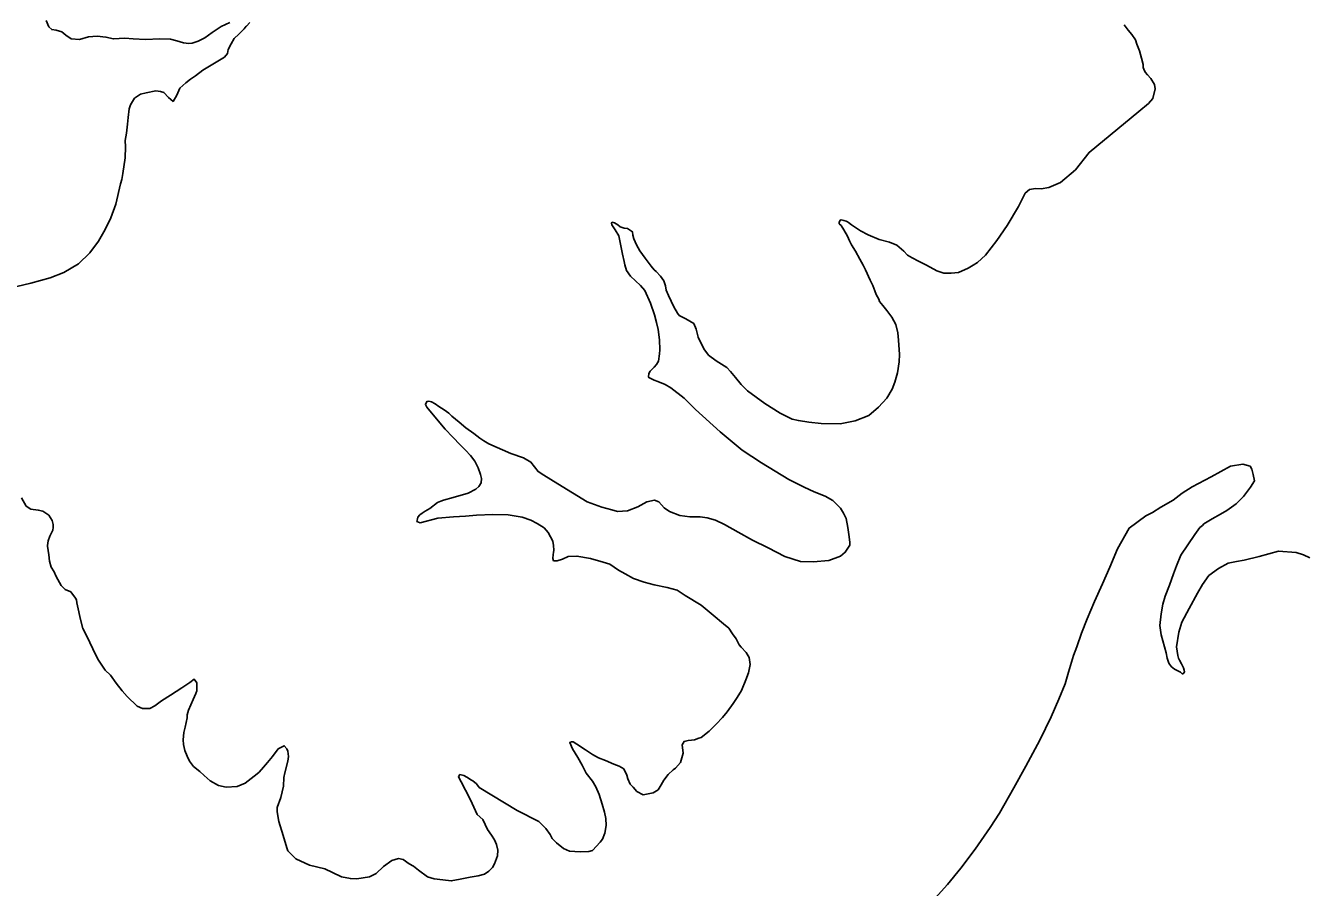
# Model space of a CAD drawing. Extents: x -83719 to 153526, y -11835 to 11446.
# Drawn here: x 13238.3 to 13421.4, y 1160.4 to 1283.5 of the extents above; entities that cross this region are included whole.
import ezdxf

# ---------------------------------------------------------------- set-up
doc = ezdxf.new("R2010")
doc.units = 0
doc.layers.add('Level 9', color=7, linetype='Continuous')

msp = doc.modelspace()

# ---------------------------------------------------------------- linework, layer by layer
at = {"layer": 'Level 9'}
for points in [[(13237.08, 1246.24), (13239.07, 1246.7), (13241.85, 1247.49), (13243.8, 1248.25), (13245.89, 1249.49), (13247.48, 1251.04), (13248.73, 1252.72), (13249.68, 1254.39), (13250.49, 1256.02), (13251.2, 1258.01), (13251.88, 1260.9), (13252.06, 1261.51), (13252.2, 1262.35), (13252.56, 1264.6), (13252.58, 1266.2), (13252.55, 1267.1), (13252.75, 1268.15), (13252.88, 1269.42), (13252.98, 1270.36), (13253.11, 1271.6), (13253.32, 1272.2), (13253.86, 1273.12), (13254.71, 1273.72), (13255.54, 1273.91), (13256.9, 1274.16), (13257.6, 1274.08), (13258.07, 1273.93), (13258.73, 1273.21), (13259.38, 1272.67), (13259.92, 1273.55), (13260.36, 1274.57), (13261.2, 1275.33), (13261.89, 1275.82), (13262.57, 1276.31), (13263.62, 1277.11), (13264.83, 1277.85), (13265.78, 1278.41), (13266.7, 1278.98), (13267.15, 1279.49), (13267.26, 1280.1), (13267.67, 1280.88), (13268.11, 1281.66), (13268.76, 1282.28), (13269.51, 1283.01), (13269.83, 1283.39), (13269.86, 1283.42), (13270.34, 1283.94)], [(13267.47, 1283.95), (13266.26, 1283.37), (13264.95, 1282.5), (13263.9, 1281.76), (13262.95, 1281.26), (13262.09, 1280.97), (13261.62, 1280.95), (13260.89, 1281.03), (13259.91, 1281.33), (13259, 1281.54), (13257.5, 1281.59), (13255.43, 1281.52), (13253.69, 1281.6), (13252.49, 1281.7), (13250.85, 1281.58), (13249.78, 1281.84), (13248.54, 1282), (13247.31, 1281.9), (13246.02, 1281.49), (13244.84, 1281.62), (13244.06, 1282.13), (13243.48, 1282.58), (13242.7, 1282.82), (13242.06, 1282.93), (13241.65, 1283.32), (13241.26, 1284.21)], [(13395.19, 1283.61), (13395.75, 1282.83), (13396.27, 1282.21), (13396.79, 1281.46), (13397.01, 1280.83), (13397.38, 1279.88), (13397.68, 1278.85), (13397.9, 1277.96), (13397.92, 1277.52), (13397.99, 1277.29), (13398.21, 1276.86), (13398.52, 1276.47), (13399, 1275.92), (13399.53, 1275.1), (13399.62, 1274.44), (13399.29, 1273.06), (13398.65, 1272.37), (13397.28, 1271.22), (13390.19, 1265.39), (13388.23, 1262.88), (13386.12, 1261.11), (13384.44, 1260.36), (13383.34, 1260.16), (13382.54, 1260.23), (13381.68, 1260.1), (13381.06, 1259.55), (13380.12, 1257.68), (13378.47, 1254.96), (13377, 1252.81), (13375.4, 1250.72), (13374.26, 1249.65), (13373.64, 1249.29), (13372.92, 1248.84), (13371.54, 1248.22), (13370.5, 1248.16)], [(13370.5, 1248.16), (13369.43, 1248.16), (13368.46, 1248.49), (13366.99, 1249.28), (13365.81, 1249.84), (13364.92, 1250.35), (13364.24, 1250.73), (13363.73, 1251.28), (13362.73, 1252.15), (13361.68, 1252.59), (13360.2, 1252.94), (13358.64, 1253.62), (13357.56, 1254.19), (13356.84, 1254.64), (13356.26, 1255.02), (13355.82, 1255.37), (13355.68, 1255.47), (13355.48, 1255.56), (13355.17, 1255.65), (13354.8, 1255.74), (13354.64, 1255.7), (13354.48, 1255.39), (13354.52, 1255.2), (13354.76, 1254.97), (13355.15, 1254.35), (13355.68, 1253.43), (13355.97, 1252.77), (13356.28, 1252.21), (13356.85, 1251.26), (13357.45, 1250.15), (13357.91, 1249.26), (13358.27, 1248.6), (13358.92, 1247.15), (13359.31, 1246.36), (13359.6, 1245.61), (13359.78, 1245.11), (13360.14, 1244.42), (13360.28, 1244.09), (13360.73, 1243.54), (13361.29, 1242.79), (13362.02, 1241.88), (13362.59, 1240.82), (13362.89, 1239.6), (13362.99, 1238.57), (13363.12, 1236.53), (13363.06, 1235.46), (13362.81, 1233.92), (13362.45, 1232.57), (13362.05, 1231.56), (13361.29, 1230.3), (13360.12, 1229.02), (13358.73, 1227.84), (13356.78, 1227.05), (13354.66, 1226.64), (13351.95, 1226.69), (13350.18, 1226.87), (13348.67, 1227.09), (13347.79, 1227.29), (13346.09, 1228.17), (13343.88, 1229.54), (13341.42, 1231.33), (13340.49, 1232.24), (13339.69, 1233.25), (13338.96, 1234.09), (13338.44, 1234.68), (13336.95, 1235.6), (13335.85, 1236.43), (13335.19, 1237.34), (13334.37, 1238.99), (13334.06, 1240.15), (13333.74, 1240.94), (13332.58, 1241.6), (13331.67, 1242.08), (13331.39, 1242.43), (13330.89, 1243.32), (13330.14, 1244.97), (13329.81, 1245.72), (13329.69, 1246.35), (13329.44, 1247.05), (13328.98, 1247.73), (13328.36, 1248.38), (13328.09, 1248.61), (13327.64, 1249.16), (13326.8, 1250.27), (13326.03, 1251.35), (13325.54, 1252.17), (13325.17, 1253.06), (13325.02, 1253.59), (13324.98, 1254.05), (13324.29, 1254.53), (13323.79, 1254.58), (13323.22, 1254.76), (13322.88, 1255.02), (13322.43, 1255.31), (13322.1, 1255.4), (13322, 1255.26), (13322.04, 1255.03), (13322.53, 1254.34), (13323.03, 1253.46), (13323.34, 1252.06), (13323.58, 1250.83)], [(13323.58, 1250.83), (13323.81, 1249.81), (13323.89, 1249.31), (13324.15, 1248.52), (13324.68, 1247.73), (13326.15, 1246.37), (13326.74, 1245.66), (13327.54, 1243.85), (13328.12, 1242.2), (13328.42, 1241.1), (13328.66, 1240.08), (13328.84, 1238.61), (13328.88, 1237.21), (13328.83, 1236.61), (13328.7, 1235.57), (13328.41, 1235.09), (13328.06, 1234.71), (13327.67, 1234.3), (13327.51, 1234.16), (13327.32, 1233.82), (13327.27, 1233.35), (13327.31, 1233.22), (13328.08, 1232.84), (13328.62, 1232.69), (13329.67, 1232.26), (13330.46, 1231.75), (13332.37, 1230.27), (13333.99, 1228.69), (13337.5, 1225.5), (13340.65, 1222.89), (13343.42, 1221.04), (13347.3, 1218.69), (13349.5, 1217.56), (13350.93, 1216.91), (13352.51, 1216.29), (13353.57, 1215.69), (13354.67, 1214.59), (13355.13, 1213.87), (13355.52, 1213.11), (13355.73, 1211.82), (13355.94, 1210.49), (13356.03, 1209.69), (13356.01, 1209.29), (13355.37, 1208.3), (13354.69, 1207.71), (13353.04, 1207.12), (13350.77, 1206.92), (13348.97, 1206.96), (13346.74, 1207.69), (13344.37, 1208.92), (13342.1, 1210.01), (13340.09, 1211.15), (13338.12, 1212.26), (13336.86, 1212.85), (13335.65, 1213.21), (13334.64, 1213.35), (13333.18, 1213.37), (13331.73, 1213.52), (13330.28, 1214.11), (13329.53, 1214.62), (13328.73, 1215.5), (13328.13, 1215.74), (13327.03, 1215.51), (13325.75, 1214.77), (13324.27, 1214.19), (13322.84, 1214.11), (13322.03, 1214.35), (13320.61, 1214.74), (13318.52, 1215.47), (13314.33, 1218.08), (13312.32, 1219.31), (13311.5, 1219.82), (13310.49, 1221.16), (13309.44, 1221.76), (13307.62, 1222.37), (13304.47, 1223.77), (13303.75, 1224.18), (13303.17, 1224.6), (13302.35, 1225.24), (13301.19, 1226.07), (13300.23, 1226.88), (13299.2, 1227.71), (13298.75, 1228.13), (13298.1, 1228.61), (13297.35, 1229.12), (13296.81, 1229.47), (13296.26, 1229.76), (13295.89, 1229.85), (13295.6, 1229.8), (13295.41, 1229.4), (13295.62, 1229), (13296.98, 1227.34), (13298.22, 1225.88), (13299.33, 1224.71), (13300.36, 1223.64), (13301.12, 1222.86), (13301.85, 1222.09), (13302.48, 1221.3), (13302.97, 1220.35), (13303.3, 1219.39), (13303.42, 1218.8)], [(13406.37, 1203.68), (13405.67, 1202.46), (13404.47, 1200.25), (13403.43, 1198.31), (13402.98, 1196.86), (13402.67, 1194.78), (13402.76, 1194.18), (13402.85, 1193.55), (13402.96, 1193.15), (13403.1, 1192.86), (13403.38, 1192.36), (13403.56, 1192), (13403.67, 1191.77), (13403.78, 1191.44), (13403.82, 1191.21), (13403.6, 1190.93), (13403.46, 1190.93), (13403.22, 1191.16), (13402.37, 1191.6), (13401.89, 1191.98), (13401.58, 1192.47), (13401.32, 1193.17), (13401.17, 1193.93), (13400.48, 1196.51), (13400.31, 1197.81), (13400.46, 1199.48), (13400.71, 1200.86), (13401.04, 1202.01), (13401.66, 1203.6), (13402.24, 1205.19), (13402.67, 1206.37), (13403.3, 1207.86), (13405.3, 1210.83), (13406.01, 1211.82), (13406.37, 1212.13), (13406.59, 1212.34), (13407.74, 1213.08), (13408.95, 1213.75), (13409.84, 1214.24), (13411.21, 1215.22), (13412.25, 1216.23), (13413.24, 1217.59), (13413.81, 1218.48), (13413.61, 1219.41), (13413.42, 1220.17), (13413.18, 1220.6), (13412.13, 1220.86), (13410.4, 1220.58), (13407.61, 1219.08), (13404.89, 1217.63), (13403.48, 1216.75), (13402.18, 1215.74), (13400.44, 1214.71), (13399.23, 1213.97), (13398.31, 1213.48), (13395.93, 1211.73), (13394.22, 1208.77), (13393.13, 1206.16), (13392.11, 1203.76), (13390.98, 1201.25), (13389.89, 1198.78), (13389.12, 1196.75), (13388.45, 1194.79), (13387.96, 1193.57), (13387.23, 1191.15), (13386.75, 1189.49), (13385.88, 1187.33), (13384.79, 1184.79), (13383.16, 1181.46), (13381.14, 1177.76), (13379.44, 1174.63), (13377.38, 1171.03), (13376.05, 1169.01), (13373.94, 1165.87), (13371.86, 1163.2), (13369.96, 1160.87), (13367.32, 1157.88)], [(13303.42, 1218.8), (13303.37, 1218.19), (13303.02, 1217.68), (13302.6, 1217.3), (13301.52, 1216.73), (13299.4, 1216.1), (13298.01, 1215.72), (13297.62, 1215.57), (13297.12, 1215.39), (13296.04, 1214.55), (13295.39, 1214.17), (13294.93, 1213.88), (13294.64, 1213.64), (13294.61, 1213.61), (13294.35, 1213.3), (13294.26, 1213.06), (13294.2, 1212.69), (13294.67, 1212.51), (13297.19, 1213.15), (13299.42, 1213.36), (13301.15, 1213.45), (13302.72, 1213.6), (13305.02, 1213.7), (13307.22, 1213.64), (13309.24, 1213.3), (13310.45, 1212.88), (13311.37, 1212.4), (13312.36, 1211.8), (13312.95, 1211.09), (13313.59, 1209.87), (13313.71, 1209.27), (13313.73, 1208.61), (13313.71, 1208.24), (13313.68, 1207.97), (13313.6, 1207.4), (13313.71, 1207.07), (13314.24, 1207.05), (13315, 1207.31), (13315.79, 1207.67), (13317.06, 1207.74), (13319.01, 1207.4), (13320.79, 1206.89), (13321.74, 1206.59), (13323, 1205.73), (13323.92, 1205.19), (13325.11, 1204.53), (13326.66, 1204.01), (13328.07, 1203.65), (13329.92, 1203.24), (13331.34, 1202.89), (13332.5, 1202.12), (13334.78, 1200.73), (13336.49, 1199.31), (13337.97, 1198.06), (13338.75, 1197.45), (13339.28, 1196.66), (13339.8, 1195.91), (13340.23, 1195.09), (13340.51, 1194.73), (13341.2, 1193.99), (13341.66, 1193.27), (13341.79, 1192.27), (13341.56, 1191.09), (13341.19, 1190.08), (13340.54, 1188.55), (13339.93, 1187.57), (13339.36, 1186.68), (13338.5, 1185.52), (13337.82, 1184.69), (13336.95, 1183.76), (13335.95, 1182.76), (13334.77, 1181.86), (13334.48, 1181.75), (13333.85, 1181.49), (13333.42, 1181.45), (13332.92, 1181.4), (13332.35, 1181.28), (13332.1, 1180.77), (13332.21, 1179.6), (13331.85, 1178.29), (13331.14, 1177.47), (13330.81, 1177.22), (13330.07, 1176.56), (13329.46, 1175.74), (13329.08, 1175.1), (13328.63, 1174.38), (13327.95, 1173.92), (13326.49, 1173.64), (13325.6, 1174.15), (13325.08, 1174.73), (13324.67, 1175.16), (13324.34, 1175.95), (13324.16, 1176.47), (13323.73, 1177.36), (13323.08, 1177.74), (13322.34, 1178.05), (13321.12, 1178.55), (13320.14, 1178.95), (13319.26, 1179.39), (13318.27, 1180.06), (13317.04, 1180.89)], [(13265.88, 1174.98), (13264.69, 1175.65), (13263.83, 1176.39), (13263.18, 1177), (13262.32, 1177.71), (13261.73, 1178.46), (13261.41, 1179.18), (13261.05, 1180), (13260.85, 1180.83), (13260.8, 1181.5), (13260.93, 1182.54), (13261.11, 1183.31), (13261.37, 1184.66), (13261.39, 1185.09), (13261.57, 1185.73), (13261.91, 1186.48), (13262.25, 1187.26), (13262.63, 1188.14), (13262.75, 1188.51), (13262.77, 1188.91), (13262.76, 1189.31), (13262.78, 1189.65), (13262.39, 1190.17), (13261.78, 1189.68), (13260.63, 1188.94), (13259.03, 1187.86), (13257.72, 1187.08), (13256.77, 1186.38), (13256.08, 1185.96), (13255.02, 1185.96), (13254.24, 1186.3), (13252.82, 1187.69), (13252.1, 1188.5), (13251.23, 1189.61), (13250.46, 1190.72), (13249.7, 1191.43), (13248.62, 1193), (13247.9, 1194.48), (13247.08, 1196.29), (13246.51, 1197.38), (13246.09, 1198.9), (13245.93, 1199.79), (13245.74, 1200.66), (13245.62, 1201.05), (13245.58, 1201.49), (13245.44, 1201.72), (13244.77, 1202.66), (13243.96, 1202.97), (13243.41, 1203.52), (13242.91, 1204.41), (13242.66, 1204.93), (13242.38, 1205.49), (13241.96, 1206.18), (13241.73, 1207.04), (13241.63, 1207.94), (13241.46, 1209.17), (13241.46, 1209.27), (13241.54, 1209.91), (13241.78, 1210.58), (13242.13, 1211.26), (13242.19, 1211.43), (13242.24, 1211.83), (13242.26, 1212.27), (13242.11, 1212.83), (13241.62, 1213.58), (13240.77, 1214.16), (13240.13, 1214.31), (13239.06, 1214.44), (13238.38, 1214.88), (13237.74, 1216.07)], [(13421.7, 1207.48), (13420.79, 1207.91), (13419.74, 1208.25), (13417.23, 1208.44), (13414.45, 1207.68), (13412.33, 1207.14), (13411.24, 1206.98), (13410.04, 1206.74), (13408.66, 1205.99), (13407.29, 1204.95), (13406.37, 1203.68)], [(13317.04, 1180.89), (13316.53, 1181.21), (13316.26, 1181.2), (13316.03, 1181.13), (13316.4, 1180.2), (13317.2, 1178.99), (13317.8, 1177.91), (13318.38, 1176.76), (13319.25, 1175.62), (13319.74, 1174.8), (13320.21, 1173.68), (13320.65, 1172.32), (13320.99, 1171.16), (13321.18, 1170.27), (13321.22, 1169.27), (13321.02, 1168.19), (13320.68, 1167.31), (13320.39, 1166.87), (13319.26, 1165.7), (13318.76, 1165.58), (13317.53, 1165.51), (13315.99, 1165.59), (13315.11, 1165.97), (13314.15, 1166.8), (13313.53, 1167.42), (13313.21, 1168.01), (13312.62, 1168.83), (13311.62, 1169.83), (13308.53, 1171.4), (13303.08, 1174.7), (13302.7, 1175.22), (13302.18, 1175.64), (13301.98, 1175.73), (13301.33, 1176.18), (13300.89, 1176.43), (13300.35, 1176.55), (13300.13, 1176.24), (13300.52, 1175.49), (13301.13, 1174.3), (13301.84, 1172.92), (13302.8, 1170.82), (13303.6, 1170.11), (13304.27, 1168.69), (13304.83, 1167.88), (13305.26, 1167.22), (13305.58, 1166.56), (13305.74, 1165.73), (13305.7, 1164.93), (13305.26, 1163.81), (13304.98, 1163.27), (13304.46, 1162.75), (13303.87, 1162.33), (13302.95, 1162.07), (13301.82, 1161.9), (13300.39, 1161.62), (13299.1, 1161.35), (13297.89, 1161.51), (13296.65, 1161.67), (13295.71, 1161.94), (13294.41, 1162.9), (13293.69, 1163.48), (13293.11, 1163.79), (13292.22, 1164.4), (13291.58, 1164.55), (13290.62, 1164.28), (13289.42, 1163.44), (13288.38, 1162.44), (13287.43, 1161.94), (13285.63, 1161.65), (13284.7, 1161.69), (13283.42, 1161.95), (13282.13, 1162.54), (13281.05, 1163.08), (13278.86, 1163.61), (13276.9, 1164.51), (13275.79, 1165.65), (13275.65, 1165.94), (13275.35, 1167.03), (13275.09, 1167.83), (13274.49, 1169.85), (13274.25, 1171.24), (13274.26, 1171.84), (13274.75, 1173.26), (13275.13, 1174.88), (13275.19, 1176.11), (13275.34, 1176.79), (13275.75, 1178.44), (13275.87, 1179.14), (13275.77, 1179.91), (13275.63, 1180.24), (13275.25, 1180.66), (13274.4, 1180.2), (13273.56, 1179.13), (13272.85, 1178.28), (13272.27, 1177.59), (13271.66, 1176.9), (13271.4, 1176.63), (13269.68, 1175.3), (13268.52, 1174.83), (13266.96, 1174.75), (13265.88, 1174.98)]]:
    msp.add_lwpolyline(points, dxfattribs=at)

doc.saveas('drawing.dxf')
